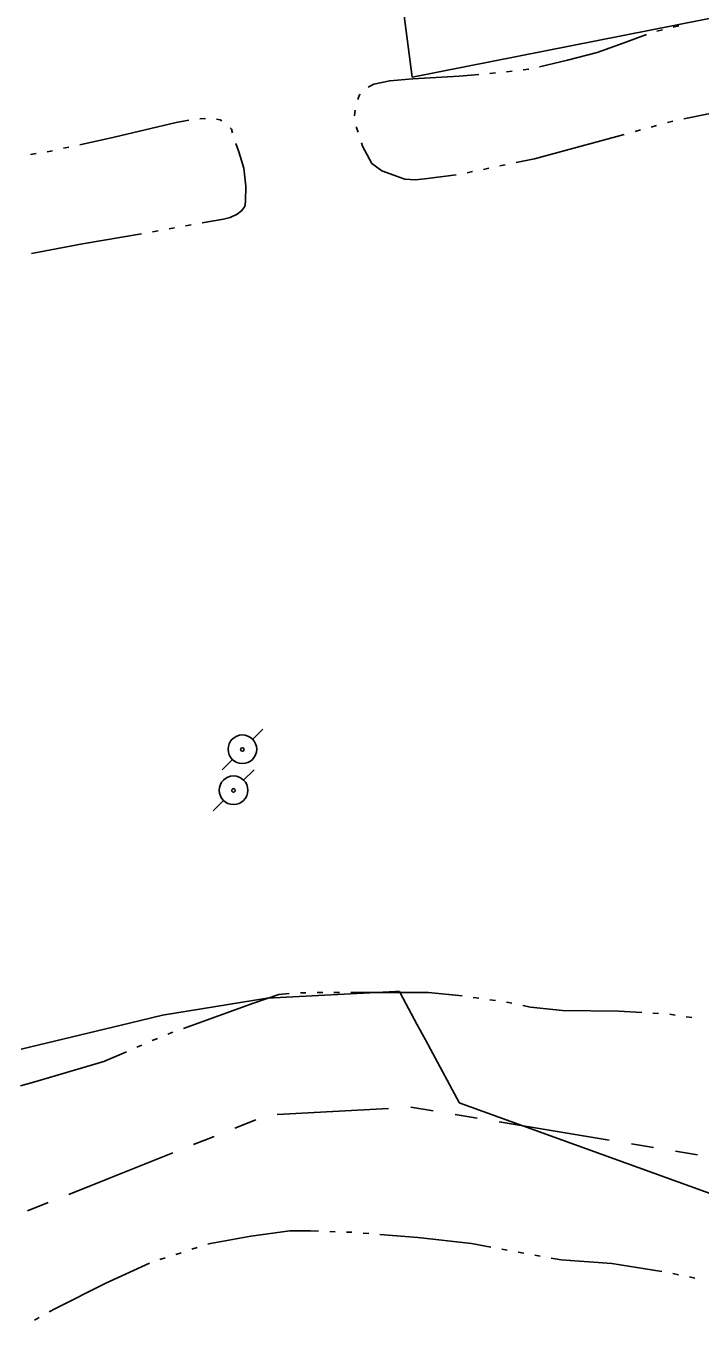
# Model space of a CAD drawing. Extents: x -25029 to 2274964, y -81170 to 687028.
# Drawn here: x -8354 to -7977, y -64411 to -63687 of the extents above; entities that cross this region are included whole.
import ezdxf

# ---------------------------------------------------------------- set-up
doc = ezdxf.new("R2010")
doc.units = 0
for name, color, linetype in [('81911BEA - RW_X_Fee_RW', 7, 'Continuous'), ('DIVISIONS', 7, 'Continuous'), ('DV_X_Corp_Line', 7, 'Continuous'), ('TRANSPWRLN', 7, 'Continuous'), ('WATER', 7, 'Continuous')]:
    doc.layers.add(name, color=color, linetype=linetype)

msp = doc.modelspace()

# ---------------------------------------------------------------- linework, layer by layer
at = {"layer": '81911BEA - RW_X_Fee_RW'}
msp.add_line((-6666.08, -63424.69), (-8137.64, -63715.3), dxfattribs=at)
msp.add_lwpolyline([(-8206.57, -63186.35), (-8162.4, -63525.33), (-8157.23, -63564.97), (-8137.64, -63715.3)], dxfattribs=at)
at = {"layer": 'DIVISIONS'}
for p, q in [((-8138.38, -64291.61), (-8126.05, -64293.67)), ((-8236.86, -64303.32), (-8225.26, -64298.68)), ((-8213.27, -64295.77), (-8150.86, -64292.3)), ((-8113.72, -64295.72), (-8101.39, -64297.77)), ((-8089.06, -64299.83), (-8027.41, -64310.1)), ((-8260.08, -64312.6), (-8248.47, -64307.96)), ((-8015.08, -64312.15), (-8002.75, -64314.2)), ((-7990.42, -64316.26), (-7978.09, -64318.31)), ((-8352.95, -64349.67), (-8341.34, -64345.05))]:
    msp.add_line(p, q, dxfattribs=at)
msp.add_lwpolyline([(-8329.73, -64340.42), (-8307.98, -64331.75), (-8271.68, -64317.24)], dxfattribs=at)
at = {"layer": 'DV_X_Corp_Line'}
for p, q in [((-8277.45, -64240.22), (-8218.77, -64230.59)), ((-8277.45, -64240.22), (-8218.77, -64230.59)), ((-8218.77, -64230.59), (-8277.45, -64240.22)), ((-8218.77, -64230.59), (-8277.45, -64240.22)), ((-8218.77, -64230.59), (-8146.97, -64226.95)), ((-8218.77, -64230.59), (-8146.97, -64226.95)), ((-8146.97, -64226.95), (-8218.77, -64230.59)), ((-8146.97, -64226.95), (-8218.77, -64230.59)), ((-8146.97, -64226.95), (-8144.84, -64226.91)), ((-8146.97, -64226.95), (-8144.84, -64226.91)), ((-8144.84, -64226.91), (-8146.97, -64226.95)), ((-8144.84, -64226.91), (-8146.97, -64226.95)), ((-8144.84, -64226.91), (-8144.48, -64227.59)), ((-8144.84, -64226.91), (-8144.48, -64227.59)), ((-8144.48, -64227.59), (-8144.84, -64226.91)), ((-8144.48, -64227.59), (-8144.84, -64226.91)), ((-8144.48, -64227.59), (-8135.02, -64245.21)), ((-8144.48, -64227.59), (-8135.02, -64245.21)), ((-8135.02, -64245.21), (-8144.48, -64227.59)), ((-8135.02, -64245.21), (-8144.48, -64227.59)), ((-8295.1, -64244.48), (-8277.45, -64240.22)), ((-8295.1, -64244.48), (-8277.45, -64240.22)), ((-8277.45, -64240.22), (-8295.1, -64244.48)), ((-8277.45, -64240.22), (-8295.1, -64244.48)), ((-8356.49, -64259.26), (-8295.1, -64244.48)), ((-8356.49, -64259.26), (-8295.1, -64244.48)), ((-8295.1, -64244.48), (-8356.49, -64259.26)), ((-8295.1, -64244.48), (-8356.49, -64259.26)), ((-8135.02, -64245.21), (-8130.29, -64254.03)), ((-8135.02, -64245.21), (-8130.29, -64254.03)), ((-8130.29, -64254.03), (-8135.02, -64245.21)), ((-8130.29, -64254.03), (-8135.02, -64245.21)), ((-8130.29, -64254.03), (-8120.83, -64271.65)), ((-8130.29, -64254.03), (-8120.83, -64271.65)), ((-8120.83, -64271.65), (-8130.29, -64254.03)), ((-8120.83, -64271.65), (-8130.29, -64254.03)), ((-8120.83, -64271.65), (-8111.5, -64289.03)), ((-8120.83, -64271.65), (-8111.5, -64289.03)), ((-8111.5, -64289.03), (-8120.83, -64271.65)), ((-8111.5, -64289.03), (-8120.83, -64271.65)), ((-8111.5, -64289.03), (-8111.38, -64289.27)), ((-8111.5, -64289.03), (-8111.38, -64289.27)), ((-8111.38, -64289.27), (-8111.5, -64289.03)), ((-8111.38, -64289.27), (-8111.5, -64289.03)), ((-8111.38, -64289.27), (-7923.28, -64357.25)), ((-8111.38, -64289.27), (-7923.28, -64357.25)), ((-7923.28, -64357.25), (-8111.38, -64289.27)), ((-7923.28, -64357.25), (-8111.38, -64289.27))]:
    msp.add_line(p, q, dxfattribs=at)
at = {"layer": 'TRANSPWRLN'}
for p, q in [((-8227.05, -64085.87), (-8221.25, -64080.07)), ((-8244.05, -64102.87), (-8238.25, -64097.07)), ((-8232, -64108.77), (-8226.2, -64102.97)), ((-8249, -64125.77), (-8243.2, -64119.97))]:
    msp.add_line(p, q, dxfattribs=at)
for centre, radius in [((-8232.72, -64091.41), 8.01), ((-8232.72, -64091.53), 1), ((-8237.66, -64114.31), 8.01), ((-8237.66, -64114.43), 1)]:
    msp.add_circle(centre, radius, dxfattribs=at)
at = {"layer": 'WATER'}
for p, q in [((-8000.74, -63689.62), (-7997.7, -63688.88)), ((-7991.63, -63687.42), (-7988.59, -63686.68)), ((-8084.94, -63712.36), (-8081.83, -63711.99)), ((-8075.63, -63711.27), (-8072.52, -63710.91)), ((-8094.27, -63713.26), (-8091.16, -63712.97)), ((-7991.89, -63739.97), (-7994.9, -63740.79)), ((-8009.98, -63744.9), (-8012.99, -63745.72)), ((-8000.93, -63742.43), (-8003.95, -63743.25)), ((-8332.77, -63755.18), (-8329.72, -63754.52)), ((-8351.19, -63758.6), (-8348.1, -63758.15)), ((-8341.93, -63757.18), (-8338.87, -63756.51)), ((-8103.96, -63768.21), (-8107.02, -63768.84)), ((-8094.78, -63766.31), (-8097.84, -63766.94)), ((-8085.6, -63764.41), (-8088.66, -63765.05)), ((-8261.43, -63798.04), (-8264.51, -63798.6)), ((-8279.88, -63801.41), (-8282.95, -63801.97)), ((-8270.66, -63799.72), (-8273.73, -63800.28)), ((-8200.24, -64227.74), (-8197.12, -64227.64)), ((-8190.87, -64227.53), (-8187.75, -64227.53)), ((-8181.5, -64227.53), (-8178.37, -64227.53)), ((-8103.51, -64230.18), (-8100.42, -64230.63)), ((-8094.24, -64231.55), (-8091.15, -64232.01)), ((-8075.78, -64234.79), (-8071.59, -64235.68)), ((-8002.98, -64239.03), (-7999.86, -64239.21)), ((-7993.62, -64239.6), (-7990.53, -64240.08)), ((-7984.36, -64241.05), (-7981.27, -64241.53)), ((-8283.14, -64254.42), (-8280.27, -64253.18)), ((-8274.5, -64250.79), (-8271.56, -64249.73)), ((-8291.75, -64258.12), (-8288.88, -64256.89)), ((-8183.87, -64361.2), (-8180.75, -64361.3)), ((-8174.5, -64361.5), (-8171.38, -64361.6)), ((-8165.15, -64362.09), (-8162.03, -64362.34)), ((-8260.93, -64371.16), (-8257.94, -64370.22)), ((-8087.59, -64371.03), (-8084.52, -64371.6)), ((-8278.82, -64376.77), (-8275.83, -64375.84)), ((-8269.87, -64373.97), (-8266.89, -64373.03)), ((-8078.37, -64372.74), (-8075.3, -64373.3)), ((-8069.15, -64374.4), (-8066.07, -64374.95)), ((-7991.8, -64384.71), (-7988.74, -64385.34)), ((-7982.62, -64386.62), (-7979.56, -64387.26)), ((-8349.08, -64410.76), (-8346.35, -64409.24))]:
    msp.add_line(p, q, dxfattribs=at)
for points in [[(-8066.41, -63709.63), (-8050.78, -63705.94), (-8034.14, -63701.51), (-8019.71, -63696.33), (-8006.68, -63691.52)], [(-8162.26, -63720.9), (-8159.17, -63719.26), (-8150.29, -63717.41), (-8137.34, -63716.3), (-8111.45, -63714.82), (-8100.49, -63713.82)], [(-8168.1, -63727.78), (-8167.3, -63725.54), (-8166.84, -63724.95)], [(-8169.84, -63736.92), (-8169.89, -63736.63), (-8169.54, -63733.82)], [(-7924.27, -63727.64), (-7959.05, -63733.31), (-7985.78, -63738.65)], [(-8323.61, -63753.18), (-8304.52, -63749.02), (-8269.67, -63740.64), (-8262.67, -63739.37)], [(-8256.47, -63738.65), (-8253.36, -63738.44), (-8253.35, -63738.44)], [(-8247.13, -63738.94), (-8245.2, -63739.23), (-8244.14, -63739.74)], [(-8239.5, -63743.72), (-8238.89, -63744.46), (-8238.22, -63746.52)], [(-8168, -63746.09), (-8168.78, -63743.66), (-8168.87, -63743.09)], [(-8019.02, -63747.36), (-8069.28, -63761.04), (-8079.48, -63763.15)], [(-8236.28, -63752.46), (-8234.73, -63757.23), (-8231.96, -63766.31), (-8230.73, -63776.31), (-8231.04, -63784.93), (-8231.35, -63787.7), (-8233.19, -63790.16), (-8235.66, -63792.01), (-8239.5, -63793.85), (-8243.2, -63794.77), (-8255.28, -63796.93)], [(-8113.15, -63770.04), (-8129.2, -63772.13), (-8135.86, -63772.87), (-8141.78, -63772.5), (-8154.73, -63767.69), (-8160.28, -63763.63), (-8165.46, -63754.01), (-8166.09, -63752.04)], [(-8289.11, -63803.03), (-8322.16, -63808.53), (-8350.65, -63813.95)], [(-8265.68, -64247.61), (-8226.45, -64233.46), (-8212.37, -64228.64), (-8206.48, -64228.05)], [(-8172.12, -64227.53), (-8167.17, -64227.53), (-8128.64, -64227.53), (-8109.72, -64229.42)], [(-8084.97, -64232.92), (-8083.81, -64233.09), (-8081.9, -64233.5)], [(-8071.59, -64235.68), (-8053.62, -64237.59), (-8022.1, -64237.92), (-8009.21, -64238.67)], [(-8356.9, -64279.76), (-8350.14, -64277.81), (-8310.19, -64266.05), (-8297.49, -64260.59)], [(-8251.98, -64368.35), (-8250.54, -64367.9), (-8227.94, -64363.82), (-8206.08, -64360.86), (-8194.59, -64360.86), (-8190.12, -64361)], [(-8155.8, -64362.85), (-8134.57, -64364.56), (-8104.56, -64367.9), (-8093.74, -64369.9)], [(-8059.92, -64376.04), (-8054.27, -64377.04), (-8026.04, -64379.01), (-7997.94, -64383.54)], [(-8340.88, -64406.21), (-8337.23, -64404.19), (-8309.07, -64390.12), (-8284.67, -64378.94)]]:
    msp.add_lwpolyline(points, dxfattribs=at)

doc.saveas('drawing.dxf')
